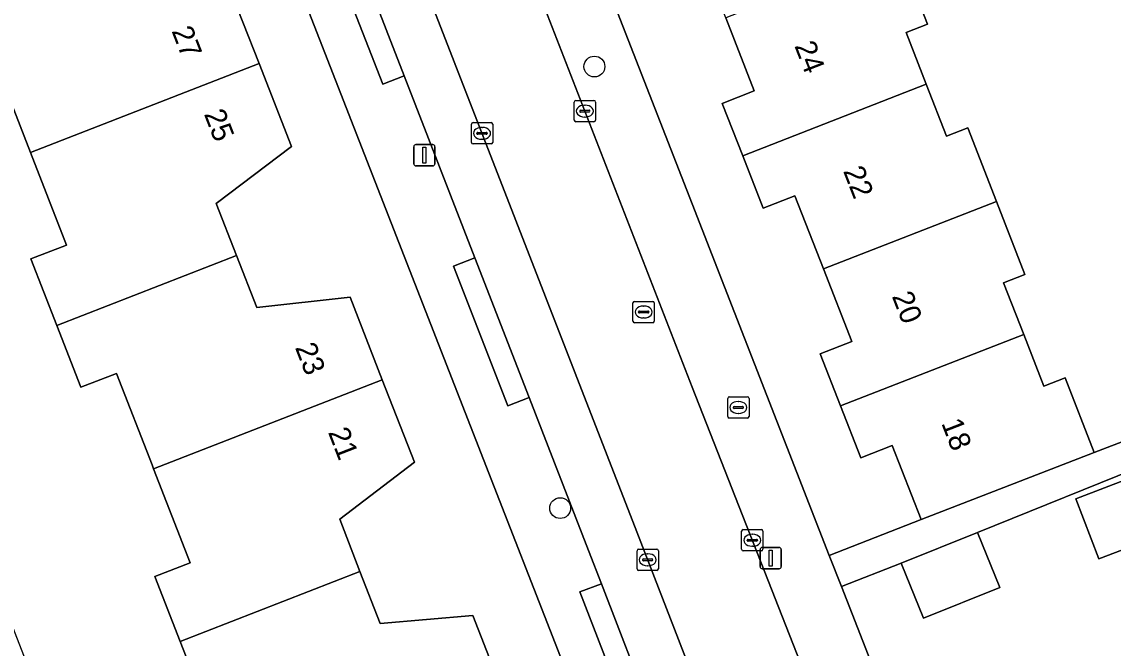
# Model space of a CAD drawing. Extents: x 159680 to 160786, y 387323 to 388340.
# Drawn here: x 159968.5 to 160019.8, y 387767.1 to 387796.5 of the extents above; entities that cross this region are included whole.
import ezdxf

# ---------------------------------------------------------------- set-up
doc = ezdxf.new("R2010")
doc.units = 0
for name, color, linetype in [('IMGEO_Boom', 7, 'Continuous'), ('IMGEO_Brandkraan', 7, 'Continuous'), ('IMGEO_Erf', 7, 'Continuous'), ('IMGEO_Kolk', 7, 'Continuous'), ('IMGEO_Lichtmast', 7, 'Continuous'), ('IMGEO_Pand', 7, 'Continuous'), ('IMGEO_Pand_nummerreeks', 7, 'Continuous'), ('IMGEO_Parkeervlak_open', 7, 'Continuous'), ('IMGEO_Rijbaan_lokaal_open', 7, 'Continuous'), ('IMGEO_Rioolput', 7, 'Continuous'), ('IMGEO_Voetpad_open', 7, 'Continuous')]:
    doc.layers.add(name, color=color, linetype=linetype)

msp = doc.modelspace()

# ---------------------------------------------------------------- linework, layer by layer
at = {"layer": 'IMGEO_Boom'}
for centre in [(159995.407, 387794.424), (159993.8, 387773.675)]:
    msp.add_circle(centre, 0.489, dxfattribs=at)
at = {"layer": 'IMGEO_Brandkraan'}
for p, q in [((160001.669, 387777.978), (160001.669, 387778.83)), ((160001.744, 387778.904), (160002.596, 387778.904)), ((160002.67, 387778.83), (160002.67, 387777.978)), ((160001.928, 387778.398), (160001.928, 387778.41)), ((160002.366, 387778.361), (160001.968, 387778.361)), ((160001.971, 387778.447), (160002.369, 387778.447)), ((160002.157, 387778.684), (160002.182, 387778.684)), ((160002.412, 387778.41), (160002.412, 387778.398)), ((160002.596, 387777.904), (160001.744, 387777.904)), ((160002.18, 387778.124), (160002.155, 387778.124))]:
    msp.add_line(p, q, dxfattribs=at)
for points in [[(160001.669, 387777.978), (160001.669, 387778.83)], [(160001.744, 387778.904), (160002.596, 387778.904)], [(160002.67, 387778.83), (160002.67, 387777.978)], [(160002.596, 387777.904), (160001.744, 387777.904)]]:
    msp.add_lwpolyline(points, dxfattribs=at)
for centre, radius, start, end in [((160001.746, 387778.828), 0.0765, 91.552, 178.448), ((160001.746, 387778.828), 0.0765, 91.552, 178.448), ((160002.594, 387778.828), 0.0765, 1.552, 88.448), ((160002.594, 387778.828), 0.0765, 1.552, 88.448), ((160001.968, 387778.407), 0.0403, 85.8775, 175.7526), ((160001.965, 387778.397), 0.0366, 178.938, 274.7102), ((160002.369, 387778.404), 0.043, 264.8664, 352.4533), ((160002.373, 387778.409), 0.0386, 1.7309, 96.639), ((160001.746, 387777.98), 0.0765, 181.552, 268.448), ((160001.746, 387777.98), 0.0765, 181.552, 268.448), ((160002.594, 387777.98), 0.0765, 271.552, 358.448), ((160002.594, 387777.98), 0.0765, 271.552, 358.448)]:
    msp.add_arc(centre, radius, start, end, dxfattribs=at)
for centre, major_axis, ratio, start_param, end_param in [((160002.156, 387778.404), (-0.387, 0.002), 0.722429, 4.712389, 7.853982), ((160002.181, 387778.404), (-0.39, 0.002), 0.717154, 1.570796, 4.712389)]:
    msp.add_ellipse(centre, major_axis=major_axis, ratio=ratio, start_param=start_param, end_param=end_param, dxfattribs=at)
at = {"layer": 'IMGEO_Erf'}
for points in [[(159984.221, 387828.456), (160000, 387787.977), (160006.441, 387771.453), (160010.75, 387773.133), (160009.397, 387776.611), (160007.913, 387776.033), (160006.962, 387778.478), (160006.011, 387780.921), (160007.494, 387781.498), (160006.161, 387784.925), (160004.828, 387788.351), (160003.33, 387787.768), (160002.371, 387790.232), (160001.413, 387792.695), (160002.916, 387793.28), (160001.58, 387796.715), (160000.243, 387800.151)], [(159978.132, 387798.474), (159979.653, 387794.57), (159981.173, 387790.667), (159977.647, 387787.985), (159978.599, 387785.541), (159979.552, 387783.096), (159983.935, 387783.583), (159985.444, 387779.708), (159986.955, 387775.83), (159983.443, 387773.148), (159984.396, 387770.701), (159985.348, 387768.257), (159989.699, 387768.633), (159991.235, 387764.69), (159992.771, 387760.747), (159989.312, 387758.137), (159990.239, 387755.758), (159997.04, 387758.409), (159976.904, 387810.067)], [(159954.35, 387803.411), (159975.149, 387749.886), (159981.77, 387752.459), (159980.558, 387755.57), (159982.223, 387756.218), (159980.546, 387760.522), (159980.394, 387760.911), (159978.735, 387765.172), (159977.07, 387764.523), (159975.947, 387767.407), (159974.757, 387770.461), (159976.422, 387771.109), (159974.704, 387775.52), (159974.632, 387775.704), (159972.956, 387780.008), (159971.291, 387779.359), (159970.164, 387782.252), (159968.942, 387785.388), (159970.608, 387786.036), (159968.914, 387790.384), (159967.149, 387794.916)], [(160009.702, 387799.879), (160011.052, 387796.409), (160010.049, 387796.019), (160010.995, 387793.591), (160011.943, 387791.153), (160012.945, 387791.543), (160014.289, 387788.09), (160015.629, 387784.646), (160014.628, 387784.256), (160015.571, 387781.831), (160016.516, 387779.405), (160017.516, 387779.795), (160018.878, 387776.295), (160025.281, 387778.75)], [(160064.479, 387787.442), (160064.427, 387787.645), (160063.962, 387788.871), (160057.706, 387786.471), (160056.534, 387789.34), (160054.983, 387788.763), (160053.15, 387788.119), (160051.14, 387787.332), (160052.129, 387784.803), (160048.494, 387783.38), (160047.504, 387785.909), (160029.842, 387779.175), (160013.399, 387772.535), (160014.444, 387769.949), (160010.862, 387768.501), (160009.817, 387771.087), (160007.01, 387769.993), (160014.804, 387750)]]:
    msp.add_lwpolyline(points, dxfattribs=at)
msp.add_lwpolyline([(160022.762, 387772.689), (160019.107, 387771.287), (160018.024, 387774.111), (160021.655, 387775.504), (160027.562, 387777.77), (160028.645, 387774.946)], close=True, dxfattribs=at)
at = {"layer": 'IMGEO_Kolk'}
for p, q in [((159994.457, 387791.904), (159994.457, 387792.756)), ((159994.532, 387792.83), (159995.384, 387792.83)), ((159995.458, 387792.756), (159995.458, 387791.904)), ((159994.716, 387792.324), (159994.716, 387792.336)), ((159995.154, 387792.287), (159994.756, 387792.287)), ((159994.759, 387792.373), (159995.157, 387792.373)), ((159994.945, 387792.61), (159994.97, 387792.61)), ((159995.2, 387792.336), (159995.2, 387792.324)), ((159989.63, 387790.862), (159989.63, 387791.714)), ((159989.705, 387791.788), (159990.557, 387791.788)), ((159990.631, 387791.714), (159990.631, 387790.862)), ((159995.384, 387791.83), (159994.532, 387791.83)), ((159994.968, 387792.05), (159994.943, 387792.05)), ((159989.889, 387791.282), (159989.889, 387791.294)), ((159990.327, 387791.245), (159989.929, 387791.245)), ((159989.932, 387791.331), (159990.33, 387791.331)), ((159990.118, 387791.568), (159990.143, 387791.568)), ((159990.373, 387791.294), (159990.373, 387791.282)), ((159990.557, 387790.788), (159989.705, 387790.788)), ((159990.141, 387791.008), (159990.116, 387791.008)), ((160002.398, 387772.664), (160003.25, 387772.664)), ((160002.323, 387771.738), (160002.323, 387772.59)), ((160002.582, 387772.158), (160002.582, 387772.17)), ((160002.625, 387772.207), (160003.023, 387772.207)), ((160002.811, 387772.444), (160002.836, 387772.444)), ((160003.066, 387772.17), (160003.066, 387772.158)), ((160003.324, 387772.59), (160003.324, 387771.738)), ((159997.409, 387770.82), (159997.409, 387771.672)), ((159997.484, 387771.746), (159998.336, 387771.746)), ((159998.41, 387771.672), (159998.41, 387770.82)), ((160003.25, 387771.664), (160002.398, 387771.664)), ((160003.02, 387772.121), (160002.622, 387772.121)), ((160002.834, 387771.884), (160002.809, 387771.884)), ((159997.668, 387771.24), (159997.668, 387771.252)), ((159998.106, 387771.203), (159997.708, 387771.203)), ((159997.711, 387771.289), (159998.109, 387771.289)), ((159997.897, 387771.526), (159997.922, 387771.526)), ((159998.152, 387771.252), (159998.152, 387771.24)), ((159998.336, 387770.746), (159997.484, 387770.746)), ((159997.92, 387770.966), (159997.895, 387770.966))]:
    msp.add_line(p, q, dxfattribs=at)
for points in [[(159994.457, 387791.904), (159994.457, 387792.756)], [(159994.532, 387792.83), (159995.384, 387792.83)], [(159995.458, 387792.756), (159995.458, 387791.904)], [(159989.63, 387790.862), (159989.63, 387791.714)], [(159989.705, 387791.788), (159990.557, 387791.788)], [(159990.631, 387791.714), (159990.631, 387790.862)], [(159995.384, 387791.83), (159994.532, 387791.83)], [(159990.557, 387790.788), (159989.705, 387790.788)], [(160002.398, 387772.664), (160003.25, 387772.664)], [(160002.323, 387771.738), (160002.323, 387772.59)], [(160003.324, 387772.59), (160003.324, 387771.738)], [(159997.409, 387770.82), (159997.409, 387771.672)], [(159997.484, 387771.746), (159998.336, 387771.746)], [(159998.41, 387771.672), (159998.41, 387770.82)], [(160003.25, 387771.664), (160002.398, 387771.664)], [(159998.336, 387770.746), (159997.484, 387770.746)]]:
    msp.add_lwpolyline(points, dxfattribs=at)
for centre, radius, start, end in [((159994.534, 387792.754), 0.0765, 91.552, 178.448), ((159994.534, 387792.754), 0.0765, 91.552, 178.448), ((159995.382, 387792.754), 0.0765, 1.552, 88.448), ((159995.382, 387792.754), 0.0765, 1.552, 88.448), ((159994.756, 387792.333), 0.0403, 85.8775, 175.7526), ((159994.753, 387792.323), 0.0366, 178.938, 274.7102), ((159995.157, 387792.33), 0.043, 264.8664, 352.4533), ((159995.161, 387792.335), 0.0386, 1.7309, 96.639), ((159989.707, 387791.712), 0.0765, 91.552, 178.448), ((159989.707, 387791.712), 0.0765, 91.552, 178.448), ((159990.555, 387791.712), 0.0765, 1.552, 88.448), ((159990.555, 387791.712), 0.0765, 1.552, 88.448), ((159994.534, 387791.906), 0.0765, 181.552, 268.448), ((159994.534, 387791.906), 0.0765, 181.552, 268.448), ((159995.382, 387791.906), 0.0765, 271.552, 358.448), ((159995.382, 387791.906), 0.0765, 271.552, 358.448), ((159989.929, 387791.291), 0.0403, 85.8775, 175.7526), ((159989.926, 387791.281), 0.0366, 178.938, 274.7102), ((159990.33, 387791.288), 0.043, 264.8664, 352.4533), ((159990.334, 387791.293), 0.0386, 1.7309, 96.639), ((159989.707, 387790.864), 0.0765, 181.552, 268.448), ((159989.707, 387790.864), 0.0765, 181.552, 268.448), ((159990.555, 387790.864), 0.0765, 271.552, 358.448), ((159990.555, 387790.864), 0.0765, 271.552, 358.448), ((160002.4, 387772.588), 0.0765, 91.552, 178.448), ((160002.4, 387772.588), 0.0765, 91.552, 178.448), ((160003.248, 387772.588), 0.0765, 1.552, 88.448), ((160003.248, 387772.588), 0.0765, 1.552, 88.448), ((160002.622, 387772.167), 0.0403, 85.8775, 175.7526), ((160002.619, 387772.157), 0.0366, 178.938, 274.7102), ((160003.023, 387772.164), 0.043, 264.8664, 352.4533), ((160003.027, 387772.169), 0.0386, 1.7309, 96.639), ((159997.486, 387771.67), 0.0765, 91.552, 178.448), ((159997.486, 387771.67), 0.0765, 91.552, 178.448), ((159998.334, 387771.67), 0.0765, 1.552, 88.448), ((159998.334, 387771.67), 0.0765, 1.552, 88.448), ((160002.4, 387771.74), 0.0765, 181.552, 268.448), ((160002.4, 387771.74), 0.0765, 181.552, 268.448), ((160003.248, 387771.74), 0.0765, 271.552, 358.448), ((160003.248, 387771.74), 0.0765, 271.552, 358.448), ((159997.708, 387771.249), 0.0403, 85.8775, 175.7526), ((159997.705, 387771.239), 0.0366, 178.938, 274.7102), ((159998.109, 387771.246), 0.043, 264.8664, 352.4533), ((159998.113, 387771.251), 0.0386, 1.7309, 96.639), ((159997.486, 387770.822), 0.0765, 181.552, 268.448), ((159997.486, 387770.822), 0.0765, 181.552, 268.448), ((159998.334, 387770.822), 0.0765, 271.552, 358.448), ((159998.334, 387770.822), 0.0765, 271.552, 358.448)]:
    msp.add_arc(centre, radius, start, end, dxfattribs=at)
for centre, major_axis, ratio, start_param, end_param in [((159994.944, 387792.33), (-0.387, 0.002), 0.722429, 4.712389, 7.853982), ((159994.969, 387792.33), (-0.39, 0.002), 0.717154, 1.570796, 4.712389), ((159990.117, 387791.288), (-0.387, 0.002), 0.722429, 4.712389, 7.853982), ((159990.142, 387791.288), (-0.39, 0.002), 0.717154, 1.570796, 4.712389), ((160002.81, 387772.164), (-0.387, 0.002), 0.722429, 4.712389, 7.853982), ((160002.835, 387772.164), (-0.39, 0.002), 0.717154, 1.570796, 4.712389), ((159997.896, 387771.246), (-0.387, 0.002), 0.722429, 4.712389, 7.853982), ((159997.921, 387771.246), (-0.39, 0.002), 0.717154, 1.570796, 4.712389)]:
    msp.add_ellipse(centre, major_axis=major_axis, ratio=ratio, start_param=start_param, end_param=end_param, dxfattribs=at)
at = {"layer": 'IMGEO_Lichtmast'}
for p, q in [((159986.924, 387789.856), (159986.924, 387790.656)), ((159986.924, 387790.656), (159986.924, 387789.856)), ((159987.024, 387790.756), (159987.814, 387790.756)), ((159987.814, 387790.756), (159987.024, 387790.756)), ((159987.914, 387790.656), (159987.914, 387789.856)), ((159987.914, 387789.856), (159987.914, 387790.656)), ((159987.814, 387789.756), (159987.024, 387789.756)), ((159987.024, 387789.756), (159987.814, 387789.756)), ((160003.189, 387770.927), (160003.189, 387771.727)), ((160003.189, 387771.727), (160003.189, 387770.927)), ((160003.289, 387771.827), (160004.079, 387771.827)), ((160004.079, 387771.827), (160003.289, 387771.827)), ((160004.179, 387771.727), (160004.179, 387770.927)), ((160004.179, 387770.927), (160004.179, 387771.727)), ((160004.079, 387770.827), (160003.289, 387770.827)), ((160003.289, 387770.827), (160004.079, 387770.827))]:
    msp.add_line(p, q, dxfattribs=at)
for points in [[(159987.344, 387790.631), (159987.494, 387790.631), (159987.494, 387789.881), (159987.344, 387789.881), (159987.344, 387790.631)], [(160003.609, 387771.702), (160003.759, 387771.702), (160003.759, 387770.952), (160003.609, 387770.952), (160003.609, 387771.702)]]:
    msp.add_lwpolyline(points, dxfattribs=at)
for centre, start, end in [((159987.024, 387790.656), 90, 180), ((159987.024, 387790.656), 90, 180), ((159987.814, 387790.656), 0, 90), ((159987.814, 387790.656), 360, 90), ((159987.024, 387789.856), 180, 270), ((159987.024, 387789.856), 180, 270), ((159987.814, 387789.856), 270, 0), ((159987.814, 387789.856), 270, 0), ((160003.289, 387771.727), 90, 180), ((160003.289, 387771.727), 90, 180), ((160004.079, 387771.727), 0, 90), ((160004.079, 387771.727), 360, 90), ((160003.289, 387770.927), 180, 270), ((160003.289, 387770.927), 180, 270), ((160004.079, 387770.927), 270, 0), ((160004.079, 387770.927), 270, 0)]:
    msp.add_arc(centre, 0.1, start, end, dxfattribs=at)
at = {"layer": 'IMGEO_Pand'}
for points in [[(159972.692, 387800.718), (159964.252, 387797.428), (159965.484, 387794.267), (159967.149, 387794.916), (159968.914, 387790.384), (159979.653, 387794.57), (159978.132, 387798.474), (159973.634, 387798.3)], [(160009.702, 387799.879), (160001.58, 387796.715), (160002.916, 387793.28), (160001.413, 387792.695), (160002.371, 387790.232), (160010.995, 387793.591), (160010.049, 387796.019), (160011.052, 387796.409)], [(159979.653, 387794.57), (159968.914, 387790.384), (159970.608, 387786.036), (159968.942, 387785.388), (159970.164, 387782.252), (159978.599, 387785.541), (159977.647, 387787.985), (159981.173, 387790.667)], [(160010.995, 387793.591), (160002.371, 387790.232), (160003.33, 387787.768), (160004.828, 387788.351), (160006.161, 387784.925), (160014.289, 387788.09), (160012.945, 387791.543), (160011.943, 387791.153)], [(160014.289, 387788.09), (160006.161, 387784.925), (160007.494, 387781.498), (160006.011, 387780.921), (160006.962, 387778.478), (160015.571, 387781.831), (160014.628, 387784.256), (160015.629, 387784.646)], [(159978.599, 387785.541), (159970.164, 387782.252), (159971.291, 387779.359), (159972.956, 387780.008), (159974.632, 387775.704), (159974.704, 387775.52), (159985.444, 387779.708), (159983.935, 387783.583), (159979.552, 387783.096)], [(160015.571, 387781.831), (160006.962, 387778.478), (160007.913, 387776.033), (160009.397, 387776.611), (160010.75, 387773.133), (160015.41, 387774.946), (160018.878, 387776.295), (160017.516, 387779.795), (160016.516, 387779.405)], [(159985.444, 387779.708), (159974.704, 387775.52), (159976.422, 387771.109), (159974.757, 387770.461), (159975.947, 387767.407), (159984.396, 387770.701), (159983.443, 387773.148), (159986.955, 387775.83)], [(160022.762, 387772.689), (160021.655, 387775.504), (160018.024, 387774.111), (160019.107, 387771.287)], [(160014.444, 387769.949), (160013.399, 387772.535), (160009.817, 387771.087), (160010.862, 387768.501)], [(159984.396, 387770.701), (159975.947, 387767.407), (159977.07, 387764.523), (159978.735, 387765.172), (159980.394, 387760.911), (159980.546, 387760.522), (159991.235, 387764.69), (159989.699, 387768.633), (159985.348, 387768.257)]]:
    msp.add_lwpolyline(points, close=True, dxfattribs=at)
at = {"layer": 'IMGEO_Parkeervlak_open'}
for points in [[(160000, 387765.834), (159997.403, 387772.562), (159984.537, 387805.698)], [(159984.038, 387800.261), (159986.474, 387793.988), (159989.793, 387785.441), (159992.345, 387778.867), (159995.134, 387771.684), (159995.737, 387770.123), (159998.11, 387763.975)]]:
    msp.add_lwpolyline(points, dxfattribs=at)
at = {"layer": 'IMGEO_Rijbaan_lokaal_open'}
msp.add_lwpolyline([(160006.979, 387748.153), (160011.517, 387750), (160000, 387779.358), (159989.799, 387805.6), (159989.073, 387807.461), (159984.537, 387805.698), (159997.403, 387772.562), (160000, 387765.834), (160006.114, 387750), (160006.904, 387748.302)], close=True, dxfattribs=at)
at = {"layer": 'IMGEO_Rioolput'}
for p, q in [((159997.219, 387782.463), (159997.219, 387783.315)), ((159997.294, 387783.389), (159998.146, 387783.389)), ((159997.521, 387782.932), (159997.919, 387782.932)), ((159997.707, 387783.169), (159997.732, 387783.169)), ((159998.22, 387783.315), (159998.22, 387782.463)), ((159997.478, 387782.883), (159997.478, 387782.895)), ((159997.916, 387782.846), (159997.518, 387782.846)), ((159997.73, 387782.609), (159997.705, 387782.609)), ((159997.962, 387782.895), (159997.962, 387782.883)), ((159998.146, 387782.389), (159997.294, 387782.389))]:
    msp.add_line(p, q, dxfattribs=at)
for points in [[(159997.219, 387782.463), (159997.219, 387783.315)], [(159997.294, 387783.389), (159998.146, 387783.389)], [(159998.22, 387783.315), (159998.22, 387782.463)], [(159998.146, 387782.389), (159997.294, 387782.389)]]:
    msp.add_lwpolyline(points, dxfattribs=at)
for centre, radius, start, end in [((159997.296, 387783.313), 0.0765, 91.552, 178.448), ((159997.296, 387783.313), 0.0765, 91.552, 178.448), ((159997.518, 387782.892), 0.0403, 85.8775, 175.7526), ((159997.923, 387782.894), 0.0386, 1.7309, 96.639), ((159998.144, 387783.313), 0.0765, 1.552, 88.448), ((159998.144, 387783.313), 0.0765, 1.552, 88.448), ((159997.296, 387782.465), 0.0765, 181.552, 268.448), ((159997.296, 387782.465), 0.0765, 181.552, 268.448), ((159997.515, 387782.882), 0.0366, 178.938, 274.7102), ((159997.919, 387782.889), 0.043, 264.8664, 352.4533), ((159998.144, 387782.465), 0.0765, 271.552, 358.448), ((159998.144, 387782.465), 0.0765, 271.552, 358.448)]:
    msp.add_arc(centre, radius, start, end, dxfattribs=at)
for centre, major_axis, ratio, start_param, end_param in [((159997.706, 387782.889), (-0.387, 0.002), 0.722429, 4.712389, 7.853982), ((159997.731, 387782.889), (-0.39, 0.002), 0.717154, 1.570796, 4.712389)]:
    msp.add_ellipse(centre, major_axis=major_axis, ratio=ratio, start_param=start_param, end_param=end_param, dxfattribs=at)
at = {"layer": 'IMGEO_Voetpad_open'}
for points in [[(159977.284, 387837.705), (159988.06, 387810.061), (159989.073, 387807.461), (159989.799, 387805.6), (160000, 387779.358), (160011.517, 387750)], [(160007.01, 387769.993), (160006.441, 387771.453), (160000, 387787.977), (159984.221, 387828.456)], [(159981.391, 387808.288), (159982.077, 387809.396), (159982.085, 387809.413), (159980.447, 387813.609), (159981.323, 387813.951), (159980.451, 387816.186), (159979.473, 387815.804), (159978.763, 387817.621), (159976.91, 387822.37), (159976.018, 387824.654), (159974.995, 387821.629), (159976.607, 387816.786), (159974.926, 387816.135), (159976.904, 387810.067), (159997.04, 387758.409), (159997.657, 387756.826), (160000, 387750.816), (160000.318, 387750), (160020.94, 387697.092)], [(159997.102, 387763.586), (159994.729, 387769.734), (159995.737, 387770.123), (159995.134, 387771.684), (159992.345, 387778.867), (159991.338, 387778.476), (159988.786, 387785.05), (159989.793, 387785.441), (159986.474, 387793.988), (159985.467, 387793.597), (159983.031, 387799.87)], [(160025.281, 387778.75), (160018.878, 387776.295), (160015.41, 387774.946), (160010.75, 387773.133), (160006.441, 387771.453), (160007.01, 387769.993), (160009.817, 387771.087), (160013.399, 387772.535), (160029.842, 387779.175)], [(160016.245, 387746.309), (160014.804, 387750), (160007.01, 387769.993)]]:
    msp.add_lwpolyline(points, dxfattribs=at)
for points in [[(159984.038, 387800.261), (159983.031, 387799.87), (159985.467, 387793.597), (159986.474, 387793.988)], [(159992.345, 387778.867), (159989.793, 387785.441), (159988.786, 387785.05), (159991.338, 387778.476)], [(159998.11, 387763.975), (159995.737, 387770.123), (159994.729, 387769.734), (159997.102, 387763.586)]]:
    msp.add_lwpolyline(points, close=True, dxfattribs=at)

# ---------------------------------------------------------------- texts
at = {"layer": 'IMGEO_Pand_nummerreeks'}
for s, rotation, p in [('27', 291.2794, (159975.536, 387796.102)), ('24', 291.2565, (160004.791, 387795.401)), ('25', 291.2794, (159977.057, 387792.198)), ('22', 291.2565, (160007.078, 387789.522)), ('20', 291.2565, (160009.368, 387783.635)), ('23', 291.2794, (159981.334, 387781.224)), ('18', 291.2565, (160011.689, 387777.669)), ('21', 291.2794, (159982.885, 387777.243))]:
    msp.add_text(s, height=1, rotation=rotation, dxfattribs=at).set_placement(p)

doc.saveas('drawing.dxf')
